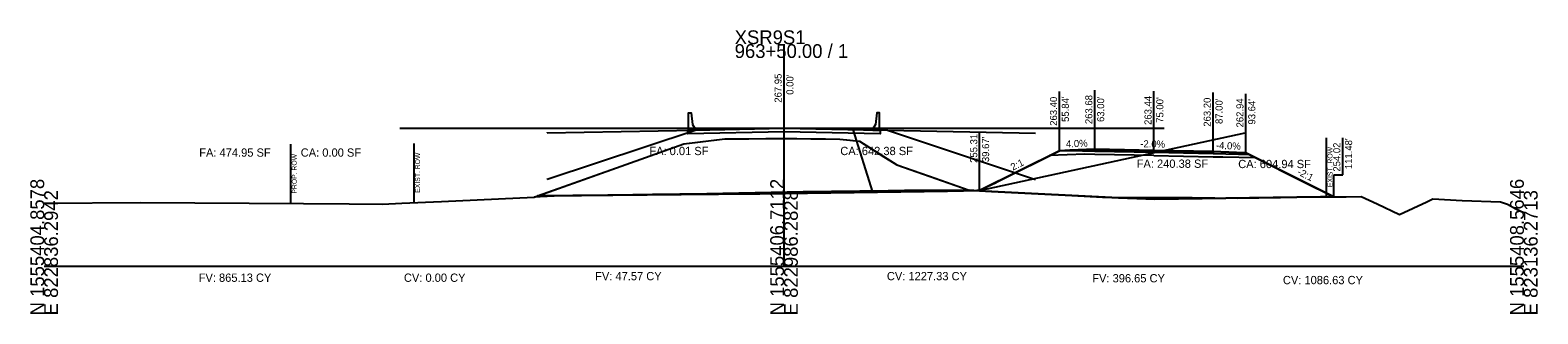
# Model space of a CAD drawing. Extents: x -26 to 823017, y -16 to 1558356.
# Drawn here: x 997.2 to 1302.8, y 2990.3 to 3047.8 of the extents above; entities that cross this region are included whole.
import ezdxf

# ---------------------------------------------------------------- set-up
doc = ezdxf.new("R2010")
doc.units = 0
for name, color, linetype in [('ASPHALT_19MM1', 7, 'Continuous'), ('CONST_DCH', 7, 'Continuous'), ('CONST_LV3', 7, 'Continuous'), ('Default', 7, 'Continuous'), ('Draft_XS_Grid', 7, 'Continuous'), ('DTM_CORRIDOR', 7, 'Continuous'), ('DTM_P_FINISHED_GRADE2', 7, 'Continuous'), ('DTM_TEMP_DROP', 7, 'Continuous'), ('DTM_X_GROUND', 7, 'Continuous'), ('PROFILES_DCH_2', 7, 'Continuous'), ('SLOPE_STAKES_FILL', 7, 'Continuous'), ('XS_CELL', 7, 'Continuous'), ('XS_M_SHAPES_EARTHWORK', 7, 'Continuous'), ('XS_P_ASPHALT', 7, 'Continuous'), ('XS_P_CONCRETE', 7, 'Continuous'), ('XS_P_DR_GRAVEL', 7, 'Continuous'), ('XS_P_GROUND', 7, 'Continuous'), ('XS_P_NULL_POINT', 7, 'Continuous'), ('XS_P_ROW', 7, 'Continuous'), ('XS_P_SHOULDER', 7, 'Continuous'), ('XS_P_SUBGRADE_GRANULAR', 7, 'Continuous'), ('XS_P_SUBGRADE_UNDERCUT', 7, 'Continuous'), ('XS_P_TX_CLEARZONE', 7, 'Continuous'), ('XS_P_TX_FS_BS', 7, 'Continuous'), ('XS_SHEET_EW_TX_AREA', 7, 'Continuous'), ('XS_SHEET_EW_TX_VOLUME', 7, 'Continuous'), ('XS_X_ROW', 7, 'Continuous')]:
    doc.layers.add(name, color=color, linetype=linetype)

msp = doc.modelspace()

# ---------------------------------------------------------------- linework, layer by layer
at = {"layer": 'ASPHALT_19MM1'}
msp.add_lwpolyline([(1213, 3023.31), (1225, 3023.07), (1237, 3022.83), (1237, 3023.04), (1225, 3023.28), (1213, 3023.52), (1213, 3023.31)], dxfattribs=at)
at = {"layer": 'CONST_DCH'}
msp.add_lwpolyline([(1213, 3023.52), (1225, 3023.28), (1237, 3023.04), (1237, 3023.2), (1225, 3023.44), (1213, 3023.68), (1213, 3023.52)], dxfattribs=at)
at = {"layer": 'CONST_LV3'}
for points in [[(1072.1, 3027.95), (1072.5, 3027.95), (1089.97, 3027.95), (1091.82, 3027.95), (1092.55, 3027.95), (1108.65, 3027.95), (1111.14, 3027.95), (1111.89, 3027.95), (1116.47, 3027.95), (1130.46, 3027.95), (1133.07, 3027.95), (1145.32, 3027.95), (1149.78, 3027.95), (1151.11, 3027.95), (1160.13, 3027.95), (1169.09, 3027.95), (1174.22, 3027.95), (1182.51, 3027.95), (1188.41, 3027.95), (1189.77, 3027.95), (1203.09, 3027.95), (1207.73, 3027.95), (1216.01, 3027.95), (1220.21, 3027.95), (1227.05, 3027.95)], [(1102, 3026.99), (1102, 3026.99), (1132, 3027.59), (1150, 3027.95), (1171, 3027.53), (1201, 3026.93)], [(1102, 3017.6), (1102, 3017.6), (1132, 3027.59), (1150, 3027.95), (1171, 3027.53), (1201, 3017.54)], [(1150, 3027.95), (1164, 3027.67)], [(1168, 3015), (1164, 3027.67), (1164, 3027.67)], [(1189.67, 3015.31), (1189.67, 3015.31), (1243.53, 3027.01)], [(1189.67, 3015.31), (1193.63, 3017.29), (1205.84, 3023.4), (1207.92, 3023.48), (1213, 3023.68)], [(1189.67, 3015.31), (1191.95, 3016.45), (1192.57, 3016.76), (1192.59, 3016.77), (1193.63, 3017.29), (1205.84, 3023.4), (1207.92, 3023.48), (1213, 3023.68), (1222.01, 3023.5), (1225, 3023.44), (1234.01, 3023.26), (1237, 3023.2), (1241.76, 3023.01), (1243.64, 3022.94), (1256.97, 3016.27), (1259.74, 3014.89), (1261.48, 3014.02), (1264, 3014.05), (1267.02, 3014.09), (1270.28, 3012.64), (1274.82, 3010.48), (1280.3, 3013.03), (1281.55, 3013.61), (1287.51, 3013.28), (1295.28, 3013.05), (1296.67, 3012.56), (1298.36, 3011.6), (1300, 3010.84)], [(1243.64, 3022.94), (1261.45, 3014.04)], [(1000, 3012.77), (1019.54, 3012.87), (1052.57, 3012.68), (1061.81, 3012.6), (1068.62, 3012.57), (1072.54, 3012.75), (1080.53, 3013.12), (1099.36, 3013.99), (1099.89, 3014.17), (1100.05, 3014.23)]]:
    msp.add_lwpolyline(points, dxfattribs=at)
at = {"layer": 'Default'}
msp.add_lwpolyline([(1187.56, 3015.41), (1174.42, 3015.29), (1171.15, 3015.23), (1153.9, 3015.04), (1134.38, 3014.67), (1123.32, 3014.51), (1103.37, 3014.18), (1100.57, 3014.04), (1100.37, 3014.04), (1099.36, 3013.99)], dxfattribs=at)
at = {"layer": 'DTM_P_FINISHED_GRADE2'}
msp.add_lwpolyline([(1100.05, 3014.23), (1105.94, 3014.29), (1108.31, 3014.31), (1150, 3014.73), (1183.15, 3015.22), (1189.67, 3015.31)], dxfattribs=at)
at = {"layer": 'DTM_X_GROUND'}
for points in [[(1000, 3012.77), (1019.54, 3012.87), (1052.57, 3012.68), (1061.81, 3012.6), (1068.62, 3012.57), (1072.54, 3012.75), (1080.53, 3013.12), (1099.36, 3013.99), (1104.26, 3015.71), (1129.68, 3024.77), (1132.53, 3025.11), (1138, 3025.78), (1142.89, 3025.82), (1149.76, 3025.89), (1155.44, 3025.81), (1161.31, 3025.73), (1163.4, 3025.54), (1165.33, 3025.33), (1170.27, 3022.16), (1172.9, 3020.52), (1179.31, 3018.3), (1187.56, 3015.41), (1192.07, 3015.1), (1217.85, 3013.82), (1225.19, 3013.54), (1258.75, 3014.01), (1267.02, 3014.09), (1270.28, 3012.64), (1274.82, 3010.48), (1280.3, 3013.03), (1281.55, 3013.61), (1287.51, 3013.28), (1295.28, 3013.05), (1296.67, 3012.56), (1298.36, 3011.6), (1300, 3010.84)], [(1000, 3012.77), (1019.54, 3012.87), (1052.57, 3012.68), (1061.81, 3012.6), (1068.62, 3012.57), (1072.54, 3012.75), (1080.53, 3013.12), (1099.36, 3013.99), (1104.26, 3015.71), (1129.68, 3024.77), (1132.53, 3025.11), (1138, 3025.78), (1142.89, 3025.82), (1149.76, 3025.89), (1155.44, 3025.81), (1161.31, 3025.73), (1163.4, 3025.54), (1165.33, 3025.33), (1170.27, 3022.16), (1172.9, 3020.52), (1179.31, 3018.3), (1187.56, 3015.41), (1188.49, 3015.37), (1189.67, 3015.31), (1191.95, 3016.45), (1193.63, 3017.29), (1205.84, 3023.4), (1207.92, 3023.48), (1213, 3023.68), (1222.01, 3023.5), (1225, 3023.44), (1234.01, 3023.26), (1237, 3023.2), (1241.76, 3023.01), (1243.64, 3022.94), (1256.97, 3016.27), (1259.74, 3014.89), (1261.48, 3014.02), (1264, 3014.05), (1267.02, 3014.09), (1270.28, 3012.64), (1274.82, 3010.48), (1280.3, 3013.03), (1281.55, 3013.61), (1287.51, 3013.28), (1295.28, 3013.05), (1296.67, 3012.56), (1298.36, 3011.6), (1300, 3010.84)], [(1000, 3012.77), (1019.54, 3012.87), (1052.57, 3012.68), (1061.81, 3012.6), (1068.62, 3012.57), (1072.54, 3012.75), (1080.53, 3013.12), (1099.36, 3013.99), (1099.89, 3014.17), (1100.05, 3014.23), (1105.94, 3014.29), (1108.31, 3014.31), (1150, 3014.73), (1183.15, 3015.22), (1189.67, 3015.31), (1191.95, 3016.45), (1192.57, 3016.76), (1192.59, 3016.77), (1193.63, 3017.29), (1205.84, 3023.4), (1207.92, 3023.48), (1213, 3023.68), (1222.01, 3023.5), (1225, 3023.44), (1234.01, 3023.26), (1237, 3023.2), (1241.76, 3023.01), (1243.64, 3022.94), (1256.97, 3016.27), (1259.74, 3014.89), (1261.48, 3014.02), (1264, 3014.05), (1267.02, 3014.09), (1270.28, 3012.64), (1274.82, 3010.48), (1280.3, 3013.03), (1281.55, 3013.61), (1287.51, 3013.28), (1295.28, 3013.05), (1296.67, 3012.56), (1298.36, 3011.6), (1300, 3010.84)]]:
    msp.add_lwpolyline(points, dxfattribs=at)
at = {"layer": 'XS_CELL'}
for p, q in [((1150, 3000), (1150, 3045)), ((1000, 3000), (1150, 3000)), ((1150, 3000), (1300, 3000))]:
    msp.add_line(p, q, dxfattribs=at)
at = {"layer": 'XS_M_SHAPES_EARTHWORK'}
for points in [[(1100.05, 3014.23), (1104.26, 3015.71), (1129.68, 3024.77), (1132.53, 3025.11), (1138, 3025.78), (1142.89, 3025.82), (1149.76, 3025.89), (1155.44, 3025.81), (1161.31, 3025.73), (1163.4, 3025.54), (1165.33, 3025.33), (1170.27, 3022.16), (1172.9, 3020.52), (1179.31, 3018.3), (1187.56, 3015.41), (1189.12, 3015.3), (1183.15, 3015.22), (1150, 3014.73), (1145.1, 3014.68), (1120, 3014.43), (1103.41, 3014.26)], [(1189.12, 3015.3), (1189.67, 3015.27), (1189.67, 3015.31)]]:
    msp.add_lwpolyline(points, close=True, dxfattribs=at)
at = {"layer": 'XS_P_CONCRETE'}
for points in [[(1130.67, 3027.57), (1130.67, 3031.07), (1131.17, 3031.09), (1131.42, 3028.68), (1132, 3027.84), (1132, 3027.59), (1130.67, 3027.57)], [(1169.33, 3027.57), (1169.33, 3031.07), (1168.83, 3031.09), (1168.58, 3028.68), (1168, 3027.84), (1168, 3027.59), (1169.33, 3027.57)], [(1150, 3027.95), (1169.33, 3027.57), (1169.5, 3027.56), (1169.5, 3026.81), (1150, 3027.2), (1130.5, 3026.81), (1130.5, 3027.56), (1130.67, 3027.57), (1150, 3027.95)]]:
    msp.add_lwpolyline(points, dxfattribs=at)
at = {"layer": 'XS_P_DR_GRAVEL'}
for points in [[(1207.92, 3023.48), (1205.84, 3023.4), (1205.9, 3023.43), (1205.94, 3023.45), (1207.97, 3023.41), (1213, 3023.31), (1213, 3023.59), (1213, 3023.68), (1207.92, 3023.48)], [(1241.76, 3023.01), (1237, 3023.2), (1237, 3023.11), (1237, 3022.83), (1242.15, 3022.72), (1244.15, 3022.68), (1244.03, 3022.74), (1243.64, 3022.94), (1241.76, 3023.01)]]:
    msp.add_lwpolyline(points, dxfattribs=at)
at = {"layer": 'XS_P_GROUND'}
for points in [[(1205.84, 3023.4), (1189.67, 3015.31)], [(1243.64, 3022.94), (1261.48, 3014.02)], [(1100.05, 3014.23), (1103.41, 3014.26), (1120, 3014.43)], [(1120, 3014.43), (1145.1, 3014.68), (1150, 3014.73)], [(1189.67, 3015.31), (1183.15, 3015.22), (1150, 3014.73)], [(1189.67, 3015.31), (1183.15, 3015.22), (1183.15, 3015.22), (1168, 3015), (1168, 3015)], [(1168, 3015), (1168.25, 3015), (1168.25, 3015), (1183.15, 3015.22), (1183.15, 3015.22), (1189.56, 3015.31), (1189.67, 3015.31)], [(1261.45, 3014.04), (1258.75, 3014.01), (1258.75, 3014.01), (1225.19, 3013.54), (1225.19, 3013.54), (1217.85, 3013.82), (1217.85, 3013.82), (1217.85, 3013.82), (1192.07, 3015.1), (1192.07, 3015.1), (1189.67, 3015.27), (1189.67, 3015.27)], [(1189.67, 3015.27), (1189.67, 3015.27), (1192.07, 3015.1), (1192.07, 3015.1), (1217.85, 3013.82), (1217.85, 3013.82), (1217.85, 3013.82), (1225.19, 3013.54), (1225.19, 3013.54), (1258.75, 3014.01), (1258.75, 3014.01), (1261.45, 3014.04)]]:
    msp.add_lwpolyline(points, dxfattribs=at)
at = {"layer": 'XS_P_ROW'}
msp.add_line((1050, 3012.69), (1050, 3024.69), dxfattribs=at)
at = {"layer": 'XS_P_SHOULDER'}
for points in [[(1205.84, 3023.4), (1207.92, 3023.48), (1213, 3023.68)], [(1243.64, 3022.94), (1241.76, 3023.01), (1237, 3023.2)]]:
    msp.add_lwpolyline(points, dxfattribs=at)
at = {"layer": 'XS_P_SUBGRADE_GRANULAR'}
for points in [[(1213, 3022.64), (1211, 3022.68), (1203.83, 3022.39)], [(1225, 3022.4), (1213, 3022.64)], [(1225, 3022.4), (1237, 3022.16)], [(1237, 3022.16), (1239, 3022.12), (1245.54, 3021.99)]]:
    msp.add_lwpolyline(points, dxfattribs=at)
at = {"layer": 'XS_P_SUBGRADE_UNDERCUT'}
for points in [[(1100.05, 3014.23), (1116.97, 3020.24), (1129.68, 3024.77), (1138, 3025.78), (1146.33, 3025.85), (1149.76, 3025.89), (1152.6, 3025.85), (1158.38, 3025.77), (1161.31, 3025.73), (1165.33, 3025.33), (1172.9, 3020.52), (1187.56, 3015.41), (1189.67, 3015.31), (1150, 3014.73)], [(1189.67, 3015.31), (1214.55, 3013.99), (1232.75, 3013.93), (1241.97, 3013.77), (1250.69, 3013.89), (1253.8, 3013.95), (1261.48, 3014.02), (1243.64, 3022.94), (1241.76, 3023.01), (1237, 3023.2), (1234.01, 3023.26), (1225, 3023.44), (1222.01, 3023.5), (1213, 3023.68), (1207.92, 3023.48), (1205.84, 3023.4)]]:
    msp.add_lwpolyline(points, close=True, dxfattribs=at)
at = {"layer": 'XS_P_TX_CLEARZONE'}
for p, q in [((1150, 3027.95), (1150, 3039.95)), ((1213, 3023.68), (1213, 3035.68)), ((1225, 3023.44), (1225, 3035.44)), ((1205.84, 3023.4), (1205.84, 3035.4)), ((1237, 3023.2), (1237, 3035.2)), ((1243.64, 3022.94), (1243.64, 3034.94)), ((1189.67, 3015.27), (1189.67, 3027.27)), ((1263.27, 3018.52), (1263.27, 3026.02)), ((1261.48, 3014.02), (1261.48, 3018.52)), ((1261.48, 3018.52), (1263.27, 3018.52))]:
    msp.add_line(p, q, dxfattribs=at)
at = {"layer": 'XS_X_ROW'}
for p, q in [((1075, 3012.87), (1075, 3024.87)), ((1260, 3014.02), (1260, 3026.02))]:
    msp.add_line(p, q, dxfattribs=at)

# ---------------------------------------------------------------- texts
at = {"layer": 'CONST_DCH'}
for p in [(1189.59, 3015.19), (1261.37, 3013.92), (1261.4, 3013.9)]:
    msp.add_text('X', height=0.24, dxfattribs=at).set_placement(p)
at = {"layer": 'Draft_XS_Grid'}
msp.add_text('-', height=0.0001, dxfattribs=at).set_placement((1000, 3000))
at = {"layer": 'DTM_CORRIDOR'}
for p in [(1212.92, 3023.56), (1224.92, 3023.32), (1236.92, 3023.08)]:
    msp.add_text('X', height=0.24, dxfattribs=at).set_placement(p)
at = {"layer": 'DTM_TEMP_DROP'}
for p in [(1149.92, 3027.83), (1189.59, 3015.15)]:
    msp.add_text('X', height=0.24, dxfattribs=at).set_placement(p)
at = {"layer": 'PROFILES_DCH_2'}
for p in [(1167.92, 3014.88), (1189.59, 3015.19), (1261.37, 3013.92)]:
    msp.add_text('X', height=0.24, dxfattribs=at).set_placement(p)
at = {"layer": 'SLOPE_STAKES_FILL'}
for p in [(1099.97, 3014.11), (1149.92, 3014.61), (1189.59, 3015.19)]:
    msp.add_text('X', height=0.24, dxfattribs=at).set_placement(p)
at = {"layer": 'XS_CELL'}
for s, p in [('XSR9S1', (1140, 3045)), ('963+50.00 / 1', (1140, 3042.2))]:
    msp.add_text(s, height=2.8, dxfattribs=at).set_placement(p)
for s, p in [('N 1555404.8578', (1000, 2990)), ('N 1555406.7112', (1150, 2990)), ('N 1555408.5646', (1300, 2990)), ('E 822836.2942', (1002.8, 2990)), ('E 822986.2828', (1152.8, 2990)), ('E 823136.2713', (1302.8, 2990))]:
    msp.add_text(s, height=2.8, rotation=90, dxfattribs=at).set_placement(p)
at = {"layer": 'XS_P_ASPHALT'}
for p in [(1189.59, 3015.19), (1261.4, 3013.9)]:
    msp.add_text('X', height=0.24, dxfattribs=at).set_placement(p)
at = {"layer": 'XS_P_NULL_POINT'}
msp.add_text('X', height=0.24, dxfattribs=at).set_placement((1189.59, 3015.19))
at = {"layer": 'XS_P_ROW'}
msp.add_text('PROP. ROW', height=1, rotation=90, dxfattribs=at).set_placement((1051.2, 3014.69))
at = {"layer": 'XS_P_SHOULDER'}
for p in [(1205.76, 3023.28), (1243.56, 3022.82), (1149.92, 3014.61)]:
    msp.add_text('X', height=0.24, dxfattribs=at).set_placement(p)
at = {"layer": 'XS_P_TX_CLEARZONE'}
for s, p in [('267.95', (1149.52, 3033.13)), ("0.00'", (1151.92, 3034.74)), ('263.40', (1205.36, 3028.45)), ("55.84'", (1207.76, 3029.23)), ('263.68', (1212.52, 3028.79)), ("63.00'", (1214.92, 3029.22)), ('263.44', (1224.52, 3028.62)), ("75.00'", (1226.92, 3029.05)), ('263.20', (1236.52, 3028.26)), ("87.00'", (1238.92, 3028.81)), ('262.94', (1243.16, 3028.11)), ("93.64'", (1245.56, 3028.7)), ('255.31', (1189.19, 3020.92)), ("39.67'", (1191.59, 3021.08)), ('254.02', (1262.79, 3019.15)), ("111.48'", (1265.19, 3019.65))]:
    msp.add_text(s, height=1.44, rotation=90, dxfattribs=at).set_placement(p)
at = {"layer": 'XS_P_TX_FS_BS'}
for s, rotation, p in [('4.0%', 2.2906, (1207.19, 3024.05)), ('-2.0%', 358.8542, (1222.22, 3024.1)), ('-4.0%', 357.7094, (1237.55, 3023.78)), ('2:1', 26.6909, (1196.39, 3019.32)), ('-2:1', 333.4349, (1253.94, 3018.64))]:
    msp.add_text(s, height=1.44, rotation=rotation, dxfattribs=at).set_placement(p)
at = {"layer": 'XS_SHEET_EW_TX_AREA'}
for s, p in [('FA: 474.95 SF', (1031.44, 3022.18)), ('CA: 0.00 SF', (1052.02, 3022.18)), ('FA: 0.01 SF', (1122.7, 3022.5)), ('CA: 642.38 SF', (1161.41, 3022.5)), ('FA: 240.38 SF', (1221.51, 3019.92)), ('CA: 604.94 SF', (1242.09, 3019.86))]:
    msp.add_text(s, height=1.68, dxfattribs=at).set_placement(p)
at = {"layer": 'XS_SHEET_EW_TX_VOLUME'}
for s, p in [('FV: 47.57 CY', (1111.71, 2997.12)), ('CV: 1227.33 CY', (1170.86, 2997.12)), ('FV: 865.13 CY', (1031.33, 2996.8)), ('CV: 0.00 CY', (1072.94, 2996.8)), ('FV: 396.65 CY', (1212.5, 2996.69)), ('CV: 1086.63 CY', (1251.15, 2996.32))]:
    msp.add_text(s, height=1.68, dxfattribs=at).set_placement(p)
at = {"layer": 'XS_X_ROW'}
for p in [(1261.2, 3016.02), (1076.2, 3014.87)]:
    msp.add_text('EXIST. ROW', height=1, rotation=90, dxfattribs=at).set_placement(p)

doc.saveas('drawing.dxf')
